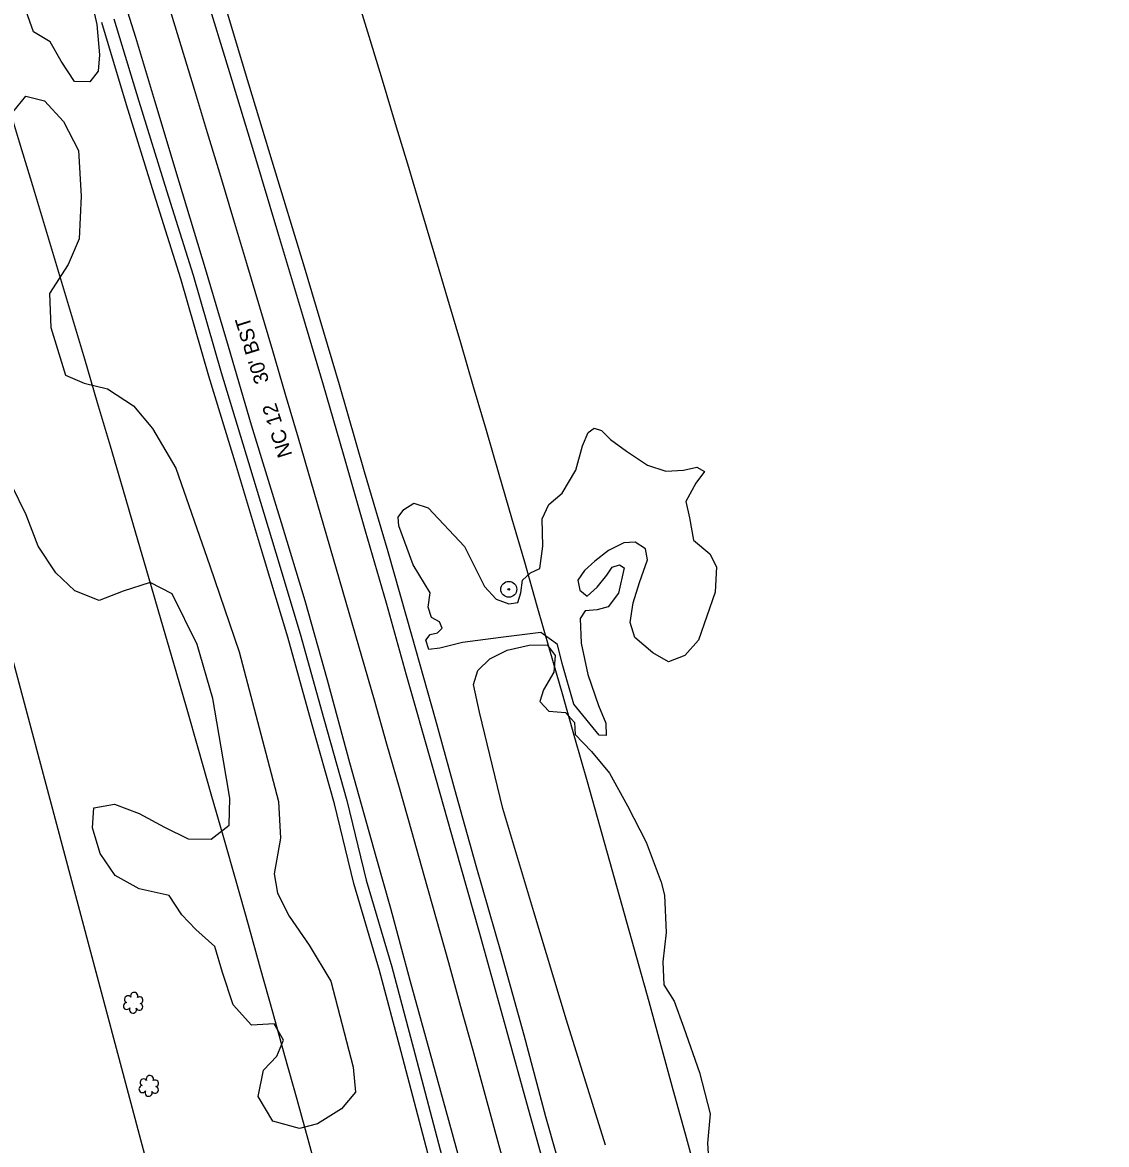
# Model space of a CAD drawing. Extents: x 3040896 to 3051146, y 687568 to 732976.
# Drawn here: x 3042993.2 to 3043290, y 726633.5 to 726940.7 of the extents above; entities that cross this region are included whole.
import ezdxf

# ---------------------------------------------------------------- set-up
doc = ezdxf.new("R2010")
doc.units = 0
for name, color, linetype in [('Exist Horizontal Alignment', 7, 'Continuous'), ('Exist Other Culture Area Outline', 7, 'Continuous'), ('Exist Other Culture Located Object CELL', 7, 'Continuous'), ('Exist Right of Way Easement Line', 7, 'Continuous'), ('Exist Right of Way Line', 7, 'Continuous'), ('Exist Roads EOP', 7, 'Continuous'), ('Exist Roads EOP Text', 7, 'Continuous'), ('Exist Roads EOT', 7, 'Continuous'), ('Exist Utilities Telephone UG FO', 7, 'Continuous'), ('Exist Vegetation Hedge Row', 7, 'Continuous'), ('Exist Vegetation Shrub CELL', 7, 'Continuous')]:
    doc.layers.add(name, color=color, linetype=linetype)

msp = doc.modelspace()

# ---------------------------------------------------------------- linework, layer by layer
at = {"layer": 'Exist Horizontal Alignment'}
msp.add_arc((3032072.31, 723599.48), 11460.29, 11.935278, 19.906775, dxfattribs=at)
at = {"layer": 'Exist Other Culture Area Outline'}
for points in [[(3043011.8, 726947.95), (3043013.55, 726940.2), (3043014.34, 726931.84), (3043013.95, 726927.41), (3043011.66, 726924.49), (3043007.49, 726924.52), (3043003.79, 726930.08), (3043000.83, 726935.43), (3042996.27, 726938.12), (3042994.23, 726943.85)], [(3043011.8, 726947.95), (3043013.55, 726940.2), (3043014.34, 726931.84), (3043013.95, 726927.41), (3043011.66, 726924.49), (3043007.49, 726924.52), (3043003.79, 726930.08), (3043000.83, 726935.43), (3042996.27, 726938.12), (3042994.23, 726943.85)], [(3043140.98, 726811.89), (3043144.69, 726818.12), (3043146.51, 726824.86), (3043148.07, 726828.49), (3043149.71, 726829.67), (3043151.75, 726829.01), (3043154.2, 726826.55), (3043158.61, 726823.32), (3043164.39, 726819.55), (3043169.41, 726817.92), (3043174.17, 726818.13), (3043177.83, 726818.93), (3043179.95, 726817.8), (3043177.55, 726814.58), (3043174.86, 726809.6), (3043175.83, 726805.15), (3043176.99, 726799.02), (3043181.38, 726795.29), (3043183.21, 726791.65), (3043182.89, 726784.75), (3043178.35, 726771.65), (3043174.57, 726767.42), (3043170.06, 726765.72), (3043165.82, 726768.13), (3043160.89, 726772.33), (3043159.65, 726776.49), (3043160.46, 726781.87), (3043162.12, 726787.42), (3043164.35, 726793.6), (3043163.8, 726796.58), (3043161.02, 726798.43), (3043157.9, 726798.22), (3043153.69, 726796.2), (3043149.91, 726793.27), (3043147.08, 726790.73), (3043145.26, 726788.08), (3043145.81, 726785.28), (3043147.79, 726783.69), (3043150.6, 726786.09), (3043153.18, 726789.41), (3043154.71, 726791.63), (3043156.67, 726792.27), (3043157.92, 726791.46), (3043156.44, 726784.51), (3043153.6, 726780.78), (3043150.6, 726779.92), (3043147.31, 726779.66), (3043145.94, 726777.52), (3043146.16, 726770.84), (3043147.99, 726762.22), (3043150.9, 726753.7), (3043152.91, 726748.86), (3043153.04, 726745.49), (3043151.08, 726745.57), (3043144.16, 726754.13), (3043140.96, 726765.24), (3043139.71, 726770.46), (3043135.12, 726773.68), (3043124.21, 726772.34), (3043113.71, 726770.96), (3043107.53, 726769.47), (3043104.44, 726769.04), (3043103.68, 726771.59), (3043104.85, 726773.13), (3043106.84, 726773.61), (3043108.16, 726774.88), (3043107.39, 726776.65), (3043105.24, 726777.83), (3043104.28, 726780.64), (3043104.88, 726784.55), (3043100.17, 726792.2), (3043096.24, 726802.9), (3043096.05, 726805.31), (3043097.66, 726807.42), (3043100.41, 726809.1), (3043104.31, 726807.81), (3043114.27, 726797.28), (3043119.75, 726786.3), (3043122.88, 726782.88), (3043126.4, 726781.57), (3043128.86, 726781.95), (3043129.71, 726784.55), (3043130.11, 726788), (3043132.3, 726790.03), (3043134.84, 726791.23), (3043135.72, 726797.31), (3043135.54, 726804.8), (3043137.37, 726808.74), (3043140.98, 726811.89)], [(3043140.98, 726811.89), (3043144.69, 726818.12), (3043146.51, 726824.86), (3043148.07, 726828.49), (3043149.71, 726829.67), (3043151.75, 726829.01), (3043154.2, 726826.55), (3043158.61, 726823.32), (3043164.39, 726819.55), (3043169.41, 726817.92), (3043174.17, 726818.13), (3043177.83, 726818.93), (3043179.95, 726817.8), (3043177.55, 726814.58), (3043174.86, 726809.6), (3043175.83, 726805.15), (3043176.99, 726799.02), (3043181.38, 726795.29), (3043183.21, 726791.65), (3043182.89, 726784.75), (3043178.35, 726771.65), (3043174.57, 726767.42), (3043170.06, 726765.72), (3043165.82, 726768.13), (3043160.89, 726772.33), (3043159.65, 726776.49), (3043160.46, 726781.87), (3043162.12, 726787.42), (3043164.35, 726793.6), (3043163.8, 726796.58), (3043161.02, 726798.43), (3043157.9, 726798.22), (3043153.69, 726796.2), (3043149.91, 726793.27), (3043147.08, 726790.73), (3043145.26, 726788.08), (3043145.81, 726785.28), (3043147.79, 726783.69), (3043150.6, 726786.09), (3043153.18, 726789.41), (3043154.71, 726791.63), (3043156.67, 726792.27), (3043157.92, 726791.46), (3043156.44, 726784.51), (3043153.6, 726780.78), (3043150.6, 726779.92), (3043147.31, 726779.66), (3043145.94, 726777.52), (3043146.16, 726770.84), (3043147.99, 726762.22), (3043150.9, 726753.7), (3043152.91, 726748.86), (3043153.04, 726745.49), (3043151.08, 726745.57), (3043144.16, 726754.13), (3043140.96, 726765.24), (3043139.71, 726770.46), (3043135.12, 726773.68), (3043124.21, 726772.34), (3043113.71, 726770.96), (3043107.53, 726769.47), (3043104.44, 726769.04), (3043103.68, 726771.59), (3043104.85, 726773.13), (3043106.84, 726773.61), (3043108.16, 726774.88), (3043107.39, 726776.65), (3043105.24, 726777.83), (3043104.28, 726780.64), (3043104.88, 726784.55), (3043100.17, 726792.2), (3043096.24, 726802.9), (3043096.05, 726805.31), (3043097.66, 726807.42), (3043100.41, 726809.1), (3043104.31, 726807.81), (3043114.27, 726797.28), (3043119.75, 726786.3), (3043122.88, 726782.88), (3043126.4, 726781.57), (3043128.86, 726781.95), (3043129.71, 726784.55), (3043130.11, 726788), (3043132.3, 726790.03), (3043134.84, 726791.23), (3043135.72, 726797.31), (3043135.54, 726804.8), (3043137.37, 726808.74), (3043140.98, 726811.89)]]:
    msp.add_lwpolyline(points, dxfattribs=at)
at = {"layer": 'Exist Other Culture Located Object CELL'}
for radius in [2.18, 2.18, 0.24, 0.24]:
    msp.add_circle((3043126.37, 726785.54), radius, dxfattribs=at)
at = {"layer": 'Exist Right of Way Easement Line'}
msp.add_line((3043049.67, 726544.77), (3042972.47, 726834.06), dxfattribs=at)
at = {"layer": 'Exist Right of Way Line'}
for radius in [11510.29, 11410.29]:
    msp.add_arc((3032072.31, 723599.48), radius, 11.935278, 19.906775, dxfattribs=at)
at = {"layer": 'Exist Roads EOP'}
for points in [[(3043188.04, 726447.51), (3043182.99, 726467.01), (3043177.02, 726489.86), (3043171.09, 726513.13), (3043164.71, 726536.61), (3043158.24, 726560.63), (3043152.68, 726582.32), (3043147.26, 726602.41), (3043142.31, 726620.56), (3043136.53, 726641.17), (3043130.56, 726663.44), (3043124.37, 726685.72), (3043117.47, 726709.8), (3043112.04, 726729.1), (3043106.32, 726750), (3043099.88, 726772.65), (3043093.34, 726795.83), (3043086.82, 726817.74), (3043080, 726841.47), (3043070.44, 726873.68), (3043061.6, 726902.76), (3043055.2, 726923.81), (3043047.19, 726950.63)], [(3043188.04, 726447.51), (3043182.99, 726467.01), (3043177.02, 726489.86), (3043171.09, 726513.13), (3043164.71, 726536.61), (3043158.24, 726560.63), (3043152.68, 726582.32), (3043147.26, 726602.41), (3043142.31, 726620.56), (3043136.53, 726641.17), (3043130.56, 726663.44), (3043124.37, 726685.72), (3043117.47, 726709.8), (3043112.04, 726729.1), (3043106.32, 726750), (3043099.88, 726772.65), (3043093.34, 726795.83), (3043086.82, 726817.74), (3043080, 726841.47), (3043070.44, 726873.68), (3043061.6, 726902.76), (3043055.2, 726923.81), (3043047.19, 726950.63)], [(3043018.27, 726941.71), (3043025.06, 726919.21), (3043032.62, 726894.73), (3043039.96, 726871.5), (3043047.62, 726844.89), (3043055.12, 726820.21), (3043062.56, 726795.5), (3043069.22, 726773.39), (3043075.69, 726750.06), (3043082.01, 726727.71), (3043087.32, 726705.95), (3043094.33, 726682.15), (3043100.27, 726659.82), (3043108.05, 726630.33), (3043115.3, 726603.3), (3043122.66, 726575.65), (3043130.48, 726546.89), (3043136.07, 726524.89), (3043142.09, 726503.95), (3043147.96, 726483.2), (3043153.31, 726464.11), (3043159.24, 726441.54)], [(3043018.27, 726941.71), (3043025.06, 726919.21), (3043032.62, 726894.73), (3043039.96, 726871.5), (3043047.62, 726844.89), (3043055.12, 726820.21), (3043062.56, 726795.5), (3043069.22, 726773.39), (3043075.69, 726750.06), (3043082.01, 726727.71), (3043087.32, 726705.95), (3043094.33, 726682.15), (3043100.27, 726659.82), (3043108.05, 726630.33), (3043115.3, 726603.3), (3043122.66, 726575.65), (3043130.48, 726546.89), (3043136.07, 726524.89), (3043142.09, 726503.95), (3043147.96, 726483.2), (3043153.31, 726464.11), (3043159.24, 726441.54)]]:
    msp.add_lwpolyline(points, dxfattribs=at)
at = {"layer": 'Exist Roads EOT'}
for points in [[(3043043.27, 726948.78), (3043049.92, 726926.97), (3043056.5, 726905.39), (3043063.07, 726883.4), (3043069.93, 726860.58), (3043075.53, 726841.5), (3043080.99, 726822.64), (3043087.06, 726801.57), (3043092.75, 726781.82), (3043098.31, 726762.1), (3043105.34, 726737.46), (3043111.72, 726714.88), (3043118.3, 726691.65), (3043125.58, 726665.37), (3043131.69, 726643.34), (3043137.18, 726623.66), (3043143.36, 726600.77), (3043149.84, 726576.33), (3043156.83, 726549.61), (3043163.69, 726524.09), (3043169.46, 726502.05), (3043174.6, 726482.31), (3043179.7, 726462.64), (3043183.65, 726447.35)], [(3043043.27, 726948.78), (3043049.92, 726926.97), (3043056.5, 726905.39), (3043063.07, 726883.4), (3043069.93, 726860.58), (3043075.53, 726841.5), (3043080.99, 726822.64), (3043087.06, 726801.57), (3043092.75, 726781.82), (3043098.31, 726762.1), (3043105.34, 726737.46), (3043111.72, 726714.88), (3043118.3, 726691.65), (3043125.58, 726665.37), (3043131.69, 726643.34), (3043137.18, 726623.66), (3043143.36, 726600.77), (3043149.84, 726576.33), (3043156.83, 726549.61), (3043163.69, 726524.09), (3043169.46, 726502.05), (3043174.6, 726482.31), (3043179.7, 726462.64), (3043183.65, 726447.35)], [(3043115.83, 726618.82), (3043109.95, 726640.11), (3043104.84, 726658.61), (3043099.41, 726678.49), (3043094.08, 726698.14), (3043090.02, 726712.28), (3043082.89, 726738.02), (3043076.71, 726760.65), (3043070.64, 726782.42), (3043064.17, 726803.73), (3043055.88, 726830.49), (3043049.59, 726852.05), (3043043.3, 726873.25), (3043036.07, 726897.11), (3043029.47, 726919.24), (3043024.22, 726936.57), (3043022.02, 726943.54)], [(3043115.83, 726618.82), (3043109.95, 726640.11), (3043104.84, 726658.61), (3043099.41, 726678.49), (3043094.08, 726698.14), (3043090.02, 726712.28), (3043082.89, 726738.02), (3043076.71, 726760.65), (3043070.64, 726782.42), (3043064.17, 726803.73), (3043055.88, 726830.49), (3043049.59, 726852.05), (3043043.3, 726873.25), (3043036.07, 726897.11), (3043029.47, 726919.24), (3043024.22, 726936.57), (3043022.02, 726943.54)]]:
    msp.add_lwpolyline(points, dxfattribs=at)
at = {"layer": 'Exist Utilities Telephone UG FO'}
msp.add_lwpolyline([(3043155.86, 726440.65), (3043149.93, 726463.19), (3043144.59, 726482.26), (3043138.72, 726502.99), (3043132.69, 726523.98), (3043127.09, 726546), (3043119.28, 726574.74), (3043111.91, 726602.4), (3043104.67, 726629.43), (3043096.88, 726658.92), (3043090.96, 726681.2), (3043083.94, 726705.04), (3043078.63, 726726.82), (3043072.32, 726749.12), (3043065.86, 726772.42), (3043059.21, 726794.49), (3043051.77, 726819.2), (3043044.27, 726843.9), (3043036.61, 726870.49), (3043029.28, 726893.69), (3043021.72, 726918.19), (3043014.92, 726940.7)], dxfattribs=at)
at = {"layer": 'Exist Vegetation Hedge Row'}
for points in [[(3042990.58, 726916.13), (3042994.11, 726920.57), (3042999.2, 726919.22), (3043004.42, 726913.59), (3043008.51, 726905.63), (3043009.26, 726893.17), (3043008.74, 726881.49), (3043005.7, 726874.42), (3043000.59, 726866.54), (3043001.02, 726857.17), (3043004.95, 726844.18), (3043010.1, 726841.97), (3043016.46, 726840.39), (3043023.58, 726835.8), (3043028.84, 726829.58), (3043035.21, 726818.67), (3043044.5, 726791.96), (3043052.57, 726768.42), (3043059.82, 726740.68), (3043063.3, 726727.45), (3043063.9, 726717.37), (3043062.13, 726707.69), (3043063.07, 726702.32), (3043066.22, 726696.02), (3043071.73, 726688.16), (3043077.63, 726678.31), (3043083.75, 726654.69), (3043084.44, 726647.89), (3043080.58, 726643.36), (3043074.03, 726639.25), (3043069.08, 726637.95), (3043061.74, 726639.97)], [(3042990.58, 726916.13), (3042994.11, 726920.57), (3042999.2, 726919.22), (3043004.42, 726913.59), (3043008.51, 726905.63), (3043009.26, 726893.17), (3043008.74, 726881.49), (3043005.7, 726874.42), (3043000.59, 726866.54), (3043001.02, 726857.17), (3043004.95, 726844.18), (3043010.1, 726841.97), (3043016.46, 726840.39), (3043023.58, 726835.8), (3043028.84, 726829.58), (3043035.21, 726818.67), (3043044.5, 726791.96), (3043052.57, 726768.42), (3043059.82, 726740.68), (3043063.3, 726727.45), (3043063.9, 726717.37), (3043062.13, 726707.69), (3043063.07, 726702.32), (3043066.22, 726696.02), (3043071.73, 726688.16), (3043077.63, 726678.31), (3043083.75, 726654.69), (3043084.44, 726647.89), (3043080.58, 726643.36), (3043074.03, 726639.25), (3043069.08, 726637.95), (3043061.74, 726639.97)], [(3043061.74, 726639.97), (3043057.77, 726646.71), (3043059.19, 726653.92), (3043062.85, 726657.7), (3043064.65, 726662.13), (3043062.16, 726666.57), (3043055.96, 726666.25), (3043050.93, 726671.76), (3043047.96, 726680.66), (3043045.88, 726687.79), (3043040.69, 726692.45), (3043036.84, 726696.44), (3043033.41, 726701.72), (3043025.16, 726703.53), (3043018.62, 726707.2), (3043014.46, 726713.18), (3043012.43, 726720.27), (3043012.75, 726725.7), (3043018.44, 726726.7), (3043025.19, 726724.12), (3043032.11, 726720.41), (3043038.62, 726717.23), (3043044.9, 726717.12), (3043049.78, 726720.98), (3043050.01, 726728.36), (3043048.2, 726739.16), (3043045.35, 726755.62), (3043041, 726770.46), (3043034.21, 726784.3), (3043028.16, 726787.4), (3043020.8, 726785.07), (3043014.22, 726782.43), (3043007.56, 726785.13), (3043002.35, 726790.09), (3042997.47, 726797.35), (3042994.24, 726805.92), (3042990.32, 726813.95)], [(3043061.74, 726639.97), (3043057.77, 726646.71), (3043059.19, 726653.92), (3043062.85, 726657.7), (3043064.65, 726662.13), (3043062.16, 726666.57), (3043055.96, 726666.25), (3043050.93, 726671.76), (3043047.96, 726680.66), (3043045.88, 726687.79), (3043040.69, 726692.45), (3043036.84, 726696.44), (3043033.41, 726701.72), (3043025.16, 726703.53), (3043018.62, 726707.2), (3043014.46, 726713.18), (3043012.43, 726720.27), (3043012.75, 726725.7), (3043018.44, 726726.7), (3043025.19, 726724.12), (3043032.11, 726720.41), (3043038.62, 726717.23), (3043044.9, 726717.12), (3043049.78, 726720.98), (3043050.01, 726728.36), (3043048.2, 726739.16), (3043045.35, 726755.62), (3043041, 726770.46), (3043034.21, 726784.3), (3043028.16, 726787.4), (3043020.8, 726785.07), (3043014.22, 726782.43), (3043007.56, 726785.13), (3043002.35, 726790.09), (3042997.47, 726797.35), (3042994.24, 726805.92), (3042990.32, 726813.95)], [(3043152.87, 726633.34), (3043142.16, 726667.56), (3043133.19, 726697.22), (3043124.75, 726725.5), (3043118.34, 726751.88), (3043116.7, 726759.44), (3043117.93, 726763.35), (3043121.15, 726766.54), (3043125.9, 726768.85), (3043131.91, 726770.23), (3043136.85, 726770.36), (3043139.09, 726767.42), (3043138.67, 726762.88), (3043135.86, 726758.04), (3043134.9, 726754.84), (3043137.34, 726752.22), (3043141.86, 726751.85), (3043144.4, 726749.09), (3043144.53, 726745.81), (3043148.98, 726741.1), (3043153.92, 726735.25), (3043158.89, 726726.25), (3043163.97, 726716.32), (3043168.12, 726705.34), (3043168.97, 726701.81), (3043169.46, 726691.61), (3043168.56, 726683.59), (3043168.86, 726677.24), (3043171.63, 726672.77), (3043174.33, 726665.46), (3043178.55, 726653.26), (3043181.48, 726641.96), (3043180.78, 726633.94), (3043181.13, 726628.25)], [(3043152.87, 726633.34), (3043142.16, 726667.56), (3043133.19, 726697.22), (3043124.75, 726725.5), (3043118.34, 726751.88), (3043116.7, 726759.44), (3043117.93, 726763.35), (3043121.15, 726766.54), (3043125.9, 726768.85), (3043131.91, 726770.23), (3043136.85, 726770.36), (3043139.09, 726767.42), (3043138.67, 726762.88), (3043135.86, 726758.04), (3043134.9, 726754.84), (3043137.34, 726752.22), (3043141.86, 726751.85), (3043144.4, 726749.09), (3043144.53, 726745.81), (3043148.98, 726741.1), (3043153.92, 726735.25), (3043158.89, 726726.25), (3043163.97, 726716.32), (3043168.12, 726705.34), (3043168.97, 726701.81), (3043169.46, 726691.61), (3043168.56, 726683.59), (3043168.86, 726677.24), (3043171.63, 726672.77), (3043174.33, 726665.46), (3043178.55, 726653.26), (3043181.48, 726641.96), (3043180.78, 726633.94), (3043181.13, 726628.25)]]:
    msp.add_lwpolyline(points, dxfattribs=at)
at = {"layer": 'Exist Vegetation Shrub CELL'}
for p, q in [((3043023.58, 726672.18), (3043023.58, 726672.18)), ((3043023.58, 726672.18), (3043023.58, 726672.18)), ((3043027.87, 726649.41), (3043027.87, 726649.41)), ((3043027.87, 726649.41), (3043027.87, 726649.41))]:
    msp.add_line(p, q, dxfattribs=at)
for centre, radius, start, end in [((3043022.1, 726673.3), 0.968, 35.8908, 245.4216), ((3043022.1, 726673.3), 0.968, 35.8908, 245.4216), ((3043023.81, 726674.22), 0.99, 334.8391, 200.4717), ((3043023.81, 726674.22), 0.99, 334.8391, 200.4717), ((3043025.25, 726673.05), 0.929, 284.4567, 126.0861), ((3043025.25, 726673.05), 0.929, 284.4567, 126.0861), ((3043021.78, 726671.47), 0.955, 95.1099, 327.9534), ((3043021.78, 726671.47), 0.955, 95.1099, 327.9534), ((3043023.45, 726670.49), 0.984, 151.2797, 21.387), ((3043023.45, 726670.49), 0.984, 151.2797, 21.387), ((3043025.22, 726671.25), 0.937, 204.9913, 73.4601), ((3043025.22, 726671.25), 0.937, 204.9913, 73.4601), ((3043028.09, 726651.46), 0.99, 334.8391, 200.4717), ((3043028.09, 726651.46), 0.99, 334.8391, 200.4717), ((3043026.06, 726648.71), 0.955, 95.1099, 327.9534), ((3043026.06, 726648.71), 0.955, 95.1099, 327.9534), ((3043026.38, 726650.54), 0.968, 35.8908, 245.4216), ((3043026.38, 726650.54), 0.968, 35.8908, 245.4216), ((3043029.5, 726648.49), 0.937, 204.9913, 73.4601), ((3043029.5, 726648.49), 0.937, 204.9913, 73.4601), ((3043029.54, 726650.28), 0.929, 284.4567, 126.0861), ((3043029.54, 726650.28), 0.929, 284.4567, 126.0861), ((3043027.74, 726647.73), 0.984, 151.2797, 21.387), ((3043027.74, 726647.73), 0.984, 151.2797, 21.387)]:
    msp.add_arc(centre, radius, start, end, dxfattribs=at)

# ---------------------------------------------------------------- texts
at = {"layer": 'Exist Roads EOP Text'}
msp.add_text("NC 12    30' BST", height=4, rotation=107.4077, dxfattribs=at).set_placement((3043067.11, 726822.35))

doc.saveas('drawing.dxf')
